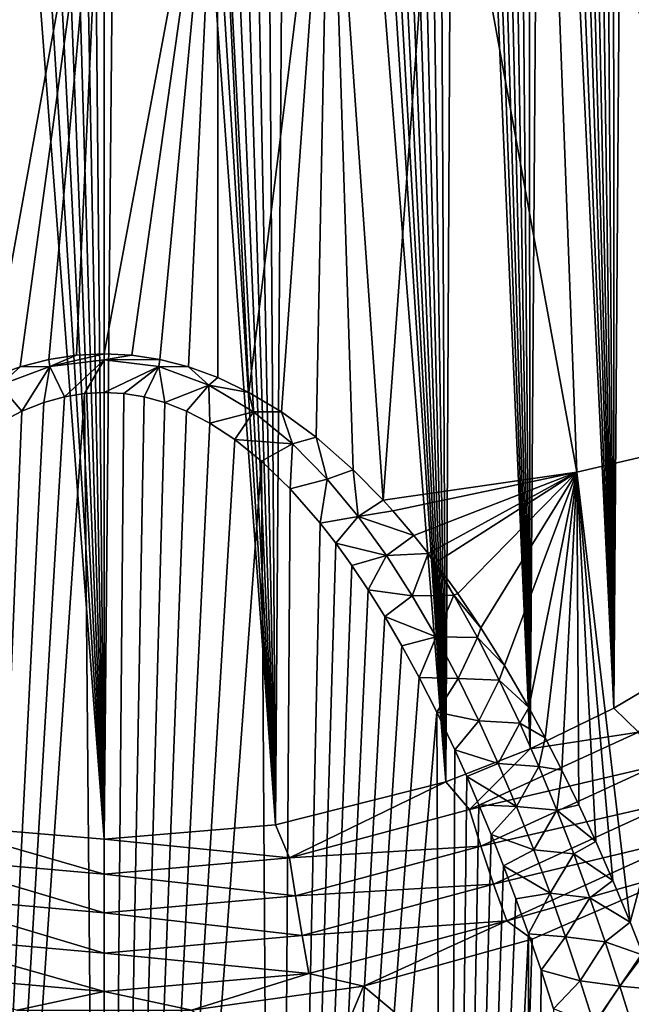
# Model space of a CAD drawing. Header units: metres. Extents: x -109 to 109, y -452 to 89.
# Tile 308 of 656: x -77.61 to -69.58, y -51.78 to -38.85. Entities that reach past the tile are written whole.
import ezdxf

# ---------------------------------------------------------------- set-up
doc = ezdxf.new("R2010")
doc.units = ezdxf.units.M
doc.layers.add('solid_K244270000C71_000', color=7, linetype='CONTINUOUS')

msp = doc.modelspace()

# ---------------------------------------------------------------- linework, layer by layer
at = {"layer": 'solid_K244270000C71_000'}
for points in [[(-76.499825, -49.61145, 59.438499), (-77.02253, -21.967085, 38.616474), (-77.295364, -22.027807, 38.674747)], [(-76.499825, -49.61145, 59.438499), (-76.759125, -21.932333, 38.583126), (-77.02253, -21.967085, 38.616474)], [(-76.499825, -49.61145, 59.438499), (-76.500069, -21.921095, 38.572323), (-76.759125, -21.932333, 38.583126)], [(-76.499825, -49.61145, 59.438499), (-76.241013, -21.932322, 38.583115), (-76.500069, -21.921095, 38.572323)], [(-76.499825, -49.61145, 59.438499), (-74.250427, -49.424332, 59.474205), (-76.241013, -21.932322, 38.583115)], [(-74.250427, -49.424332, 59.474205), (-75.977615, -21.967058, 38.616451), (-76.241013, -21.932322, 38.583115)], [(-74.250427, -49.424332, 59.474205), (-75.704788, -22.027769, 38.674713), (-75.977615, -21.967058, 38.616451)], [(-76.499825, -49.61145, 59.438499), (-77.295364, -22.027807, 38.674747), (-77.581741, -22.118715, 38.761978)], [(-74.250427, -49.424332, 59.474205), (-75.418404, -22.118662, 38.761925), (-75.704788, -22.027769, 38.674713)], [(-76.499825, -49.61145, 59.438499), (-77.581741, -22.118715, 38.761978), (-77.88681, -22.246502, 38.884525)], [(-74.250427, -49.424332, 59.474205), (-75.113342, -22.246431, 38.884457), (-75.418404, -22.118662, 38.761925)], [(-76.499825, -49.61145, 59.438499), (-77.88681, -22.246502, 38.884525), (-78.214256, -22.419508, 39.050346)], [(-74.250427, -49.424332, 59.474205), (-74.785889, -22.41942, 39.050262), (-75.113342, -22.246431, 38.884457)], [(-76.499825, -49.61145, 59.438499), (-78.214256, -22.419508, 39.050346), (-78.565681, -22.647429, 39.268559)], [(-74.250427, -49.424332, 59.474205), (-74.434479, -22.647318, 39.268452), (-74.785889, -22.41942, 39.050262)], [(-78.749313, -49.424377, 59.474197), (-76.499825, -49.61145, 59.438499), (-78.565681, -22.647429, 39.268559)], [(-74.250427, -49.424332, 59.474205), (-74.059624, -22.939535, 39.547871), (-74.434479, -22.647318, 39.268452)], [(-74.250427, -49.424332, 59.474205), (-72.013779, -48.856556, 59.580891), (-74.059624, -22.939535, 39.547871)], [(-72.013779, -48.856556, 59.580891), (-73.663483, -23.30505, 39.896812), (-74.059624, -22.939535, 39.547871)], [(-72.013779, -48.856556, 59.580891), (-73.457947, -23.518053, 40.099918), (-73.663483, -23.30505, 39.896812)], [(-72.013779, -48.856556, 59.580891), (-73.247726, -23.753538, 40.324116), (-73.457947, -23.518053, 40.099918)], [(-72.013779, -48.856556, 59.580891), (-73.032928, -24.012554, 40.570393), (-73.247726, -23.753538, 40.324116)], [(-72.013779, -48.856556, 59.580891), (-72.813721, -24.296467, 40.839989), (-73.032928, -24.012554, 40.570393)], [(-72.013779, -48.856556, 59.580891), (-72.590332, -24.607534, 41.134777), (-72.813721, -24.296467, 40.839989)], [(-72.013779, -48.856556, 59.580891), (-72.362885, -24.946579, 41.455574), (-72.590332, -24.607534, 41.134777)], [(-72.013779, -48.856556, 59.580891), (-72.131676, -25.316481, 41.80471), (-72.362885, -24.946579, 41.455574)], [(-72.013779, -48.856556, 59.580891), (-71.896912, -25.718731, 42.183472), (-72.131676, -25.316481, 41.80471)], [(-72.013779, -48.856556, 59.580891), (-70.905151, -48.424351, 59.660351), (-71.896912, -25.718731, 42.183472)], [(-70.905151, -48.424351, 59.660351), (-71.738541, -26.005939, 42.453323), (-71.896912, -25.718731, 42.183472)], [(-70.905151, -48.424351, 59.660351), (-71.578773, -26.309101, 42.737633), (-71.738541, -26.005939, 42.453323)], [(-70.905151, -48.424351, 59.660351), (-71.417778, -26.629747, 43.037571), (-71.578773, -26.309101, 42.737633)], [(-70.905151, -48.424351, 59.660351), (-71.255531, -26.967297, 43.352768), (-71.417778, -26.629747, 43.037571)], [(-70.905151, -48.424351, 59.660351), (-71.092308, -27.324009, 43.684879), (-71.255531, -26.967297, 43.352768)], [(-70.905151, -48.424351, 59.660351), (-70.928116, -27.69982, 44.033913), (-71.092308, -27.324009, 43.684879)], [(-70.905151, -48.424351, 59.660351), (-70.763138, -28.095739, 44.400612), (-70.928116, -27.69982, 44.033913)], [(-70.905151, -48.424351, 59.660351), (-69.806503, -47.888908, 59.756741), (-70.763138, -28.095739, 44.400612)], [(-69.806503, -47.888908, 59.756741), (-70.597672, -28.513893, 44.786499), (-70.763138, -28.095739, 44.400612)], [(-69.806503, -47.888908, 59.756741), (-70.431648, -28.953487, 45.191055), (-70.597672, -28.513893, 44.786499)], [(-69.806503, -47.888908, 59.756741), (-70.307076, -29.299076, 45.507984), (-70.431648, -28.953487, 45.191055)], [(-69.806503, -47.888908, 59.756741), (-70.182541, -29.658915, 45.836929), (-70.307076, -29.299076, 45.507984)], [(-69.806503, -47.888908, 59.756741), (-70.057945, -30.032198, 46.177353), (-70.182541, -29.658915, 45.836929)], [(-69.806503, -47.888908, 59.756741), (-69.933601, -30.420607, 46.530376), (-70.057945, -30.032198, 46.177353)], [(-69.806503, -47.888908, 59.756741), (-69.809792, -30.825558, 46.896931), (-69.933601, -30.420607, 46.530376)], [(-69.806503, -47.888908, 59.756741), (-69.686241, -31.245731, 47.276157), (-69.809792, -30.825558, 46.896931)], [(-69.806503, -47.888908, 59.756741), (-68.721283, -47.246174, 59.869385), (-69.686241, -31.245731, 47.276157)], [(-68.721283, -47.246174, 59.869385), (-69.563271, -31.682528, 47.668945), (-69.686241, -31.245731, 47.276157)], [(-67.859665, -44.220345, 9.486009), (-70.674515, -34.685658, 5.929994), (-69.31189, -34.340561, 6.422843)], [(-70.290756, -44.792595, 8.668748), (-72.086838, -34.957169, 5.542238), (-70.674515, -34.685658, 5.929994)], [(-67.859665, -44.220345, 9.486009), (-70.290756, -44.792595, 8.668748), (-70.674515, -34.685658, 5.929994)], [(-72.836311, -45.160713, 8.120708), (-73.536812, -35.152775, 5.262882), (-72.086838, -34.957169, 5.542238)], [(-70.290756, -44.792595, 8.668748), (-72.836311, -45.160713, 8.120708), (-72.086838, -34.957169, 5.542238)], [(-74.600365, -43.743526, 7.42048), (-75.012062, -35.270809, 5.09431), (-73.536812, -35.152775, 5.262882)], [(-74.17244, -44.000366, 7.547208), (-74.600365, -43.743526, 7.42048), (-73.536812, -35.152775, 5.262882)], [(-73.718086, -44.332932, 7.711383), (-74.17244, -44.000366, 7.547208), (-73.536812, -35.152775, 5.262882)], [(-73.232018, -44.758503, 7.921737), (-73.718086, -44.332932, 7.711383), (-73.536812, -35.152775, 5.262882)], [(-72.836311, -45.160713, 8.120708), (-73.232018, -44.758503, 7.921737), (-73.536812, -35.152775, 5.262882)], [(-77.993515, -43.549206, 7.324624), (-77.987938, -35.270809, 5.09431), (-76.5, -35.310268, 5.03796)], [(-76.499939, -43.237228, 7.170735), (-76.5, -35.310268, 5.03796), (-75.012062, -35.270809, 5.09431)], [(-76.137505, -43.255322, 7.179698), (-76.499939, -43.237228, 7.170735), (-75.012062, -35.270809, 5.09431)], [(-75.770691, -43.311394, 7.207308), (-76.137505, -43.255322, 7.179698), (-75.012062, -35.270809, 5.09431)], [(-75.394913, -43.407673, 7.254805), (-75.770691, -43.311394, 7.207308), (-75.012062, -35.270809, 5.09431)], [(-75.006348, -43.549267, 7.324653), (-75.394913, -43.407673, 7.254805), (-75.012062, -35.270809, 5.09431)], [(-74.600365, -43.743526, 7.42048), (-75.006348, -43.549267, 7.324653), (-75.012062, -35.270809, 5.09431)], [(-77.604958, -43.407639, 7.254786), (-77.993515, -43.549206, 7.324624), (-76.5, -35.310268, 5.03796)], [(-77.229187, -43.311363, 7.207294), (-77.604958, -43.407639, 7.254786), (-76.5, -35.310268, 5.03796)], [(-76.862373, -43.25531, 7.179692), (-77.229187, -43.311363, 7.207294), (-76.5, -35.310268, 5.03796)], [(-76.499939, -43.237228, 7.170735), (-76.862373, -43.25531, 7.179692), (-76.5, -35.310268, 5.03796)], [(-77.215157, -43.405167, 7.237979), (-77.604958, -43.407639, 7.254786), (-77.229187, -43.311363, 7.207294)], [(-77.215157, -43.405167, 7.237979), (-77.229187, -43.311363, 7.207294), (-76.862373, -43.25531, 7.179692)], [(-77.215157, -43.405167, 7.237979), (-76.862373, -43.25531, 7.179692), (-76.499939, -43.237228, 7.170735)], [(-77.215157, -43.405167, 7.237979), (-76.499939, -43.237228, 7.170735), (-76.500008, -43.316132, 7.196616)], [(-77.215157, -43.405167, 7.237979), (-76.500008, -43.316132, 7.196616), (-77.022385, -43.80077, 7.434679)], [(-76.500008, -43.316132, 7.196616), (-76.758987, -43.757565, 7.413439), (-77.022385, -43.80077, 7.434679)], [(-76.500008, -43.316132, 7.196616), (-76.499931, -43.74358, 7.40658), (-76.758987, -43.757565, 7.413439)], [(-76.500008, -43.316132, 7.196616), (-76.499939, -43.237228, 7.170735), (-76.137505, -43.255322, 7.179698)], [(-76.500008, -43.316132, 7.196616), (-76.137505, -43.255322, 7.179698), (-75.770691, -43.311394, 7.207308)], [(-76.500008, -43.316132, 7.196616), (-75.770691, -43.311394, 7.207308), (-75.784851, -43.405151, 7.237974)], [(-76.500008, -43.316132, 7.196616), (-75.784851, -43.405151, 7.237974), (-76.499931, -43.74358, 7.40658)], [(-75.784851, -43.405151, 7.237974), (-75.770691, -43.311394, 7.207308), (-75.394913, -43.407673, 7.254805)], [(-77.875381, -43.648621, 7.351426), (-77.993515, -43.549206, 7.324624), (-77.604958, -43.407639, 7.254786)], [(-77.875381, -43.648621, 7.351426), (-77.604958, -43.407639, 7.254786), (-77.215157, -43.405167, 7.237979)], [(-77.875381, -43.648621, 7.351426), (-77.215157, -43.405167, 7.237979), (-77.581596, -43.989323, 7.527385)], [(-77.215157, -43.405167, 7.237979), (-77.295212, -43.876282, 7.471802), (-77.581596, -43.989323, 7.527385)], [(-77.215157, -43.405167, 7.237979), (-77.022385, -43.80077, 7.434679), (-77.295212, -43.876282, 7.471802)], [(-75.784851, -43.405151, 7.237974), (-76.240875, -43.757576, 7.413445), (-76.499931, -43.74358, 7.40658)], [(-75.784851, -43.405151, 7.237974), (-75.97747, -43.800804, 7.434696), (-76.240875, -43.757576, 7.413445)], [(-75.784851, -43.405151, 7.237974), (-75.704636, -43.876331, 7.471826), (-75.97747, -43.800804, 7.434696)], [(-75.784851, -43.405151, 7.237974), (-75.394913, -43.407673, 7.254805), (-75.124611, -43.648586, 7.351414)], [(-75.784851, -43.405151, 7.237974), (-75.124611, -43.648586, 7.351414), (-75.704636, -43.876331, 7.471826)], [(-75.124611, -43.648586, 7.351414), (-75.394913, -43.407673, 7.254805), (-75.006348, -43.549267, 7.324653)], [(-75.124611, -43.648586, 7.351414), (-75.006348, -43.549267, 7.324653), (-74.600365, -43.743526, 7.42048)], [(-77.875381, -43.648621, 7.351426), (-77.581596, -43.989323, 7.527385), (-77.886658, -44.148163, 7.605539)], [(-75.124611, -43.648586, 7.351414), (-75.418259, -43.989391, 7.527418), (-75.704636, -43.876331, 7.471826)], [(-75.124611, -43.648586, 7.351414), (-75.11319, -44.148254, 7.605583), (-75.418259, -43.989391, 7.527418)], [(-75.124611, -43.648586, 7.351414), (-74.600365, -43.743526, 7.42048), (-74.540291, -43.999622, 7.515822)], [(-75.124611, -43.648586, 7.351414), (-74.540291, -43.999622, 7.515822), (-75.11319, -44.148254, 7.605583)], [(-78.749573, -72.791588, 26.102304), (-77.022385, -43.80077, 7.434679), (-76.758987, -43.757565, 7.413439)], [(-76.500175, -72.822037, 26.29035), (-78.749573, -72.791588, 26.102304), (-76.758987, -43.757565, 7.413439)], [(-78.749573, -72.791588, 26.102304), (-77.295212, -43.876282, 7.471802), (-77.022385, -43.80077, 7.434679)], [(-76.500175, -72.822037, 26.29035), (-76.758987, -43.757565, 7.413439), (-76.499931, -43.74358, 7.40658)], [(-76.500175, -72.822037, 26.29035), (-76.499931, -43.74358, 7.40658), (-76.240875, -43.757576, 7.413445)], [(-76.500175, -72.822037, 26.29035), (-76.240875, -43.757576, 7.413445), (-75.97747, -43.800804, 7.434696)], [(-76.500175, -72.822037, 26.29035), (-75.97747, -43.800804, 7.434696), (-75.704636, -43.876331, 7.471826)], [(-74.540291, -43.999622, 7.515822), (-74.600365, -43.743526, 7.42048), (-74.17244, -44.000366, 7.547208)], [(-78.749573, -72.791588, 26.102304), (-77.581596, -43.989323, 7.527385), (-77.295212, -43.876282, 7.471802)], [(-76.500175, -72.822037, 26.29035), (-75.704636, -43.876331, 7.471826), (-75.418259, -43.989391, 7.527418)], [(-78.749573, -72.791588, 26.102304), (-77.886658, -44.148163, 7.605539), (-77.581596, -43.989323, 7.527385)], [(-76.500175, -72.822037, 26.29035), (-75.418259, -43.989391, 7.527418), (-75.11319, -44.148254, 7.605583)], [(-74.540291, -43.999622, 7.515822), (-74.785744, -44.363247, 7.711441), (-75.11319, -44.148254, 7.605583)], [(-74.540291, -43.999622, 7.515822), (-74.027016, -44.419106, 7.71343), (-74.785744, -44.363247, 7.711441)], [(-74.540291, -43.999622, 7.515822), (-74.17244, -44.000366, 7.547208), (-74.027016, -44.419106, 7.71343)], [(-74.027016, -44.419106, 7.71343), (-74.17244, -44.000366, 7.547208), (-73.718086, -44.332932, 7.711383)], [(-76.500175, -72.822037, 26.29035), (-75.11319, -44.148254, 7.605583), (-74.785744, -44.363247, 7.711441)], [(-69.591133, -50.70153, 10.896952), (-70.290756, -44.792595, 8.668748), (-67.859665, -44.220345, 9.486009)], [(-69.419868, -51.132759, 11.116822), (-69.591133, -50.70153, 10.896952), (-67.859665, -44.220345, 9.486009)], [(-74.027016, -44.419106, 7.71343), (-73.718086, -44.332932, 7.711383), (-73.572189, -44.882252, 7.932884)], [(-73.572189, -44.882252, 7.932884), (-73.718086, -44.332932, 7.711383), (-73.232018, -44.758503, 7.921737)], [(-76.500175, -72.822037, 26.29035), (-74.785744, -44.363247, 7.711441), (-74.434319, -44.646252, 7.850984)], [(-74.027016, -44.419106, 7.71343), (-74.434319, -44.646252, 7.850984), (-74.785744, -44.363247, 7.711441)], [(-74.027016, -44.419106, 7.71343), (-74.059448, -45.008808, 8.030034), (-74.434319, -44.646252, 7.850984)], [(-74.027016, -44.419106, 7.71343), (-73.572189, -44.882252, 7.932884), (-74.059448, -45.008808, 8.030034)], [(-74.250687, -72.791595, 26.102348), (-76.500175, -72.822037, 26.29035), (-74.434319, -44.646252, 7.850984)], [(-74.250687, -72.791595, 26.102348), (-74.434319, -44.646252, 7.850984), (-74.059448, -45.008808, 8.030034)], [(-73.572189, -44.882252, 7.932884), (-73.232018, -44.758503, 7.921737), (-73.164246, -45.374649, 8.167548)], [(-73.164246, -45.374649, 8.167548), (-73.232018, -44.758503, 7.921737), (-72.836311, -45.160713, 8.120708)], [(-72.709717, -45.300076, 8.189734), (-72.836311, -45.160713, 8.120708), (-70.290756, -44.792595, 8.668748)], [(-72.434158, -45.622616, 8.349505), (-72.709717, -45.300076, 8.189734), (-70.290756, -44.792595, 8.668748)], [(-72.246086, -45.857468, 8.466004), (-72.434158, -45.622616, 8.349505), (-70.290756, -44.792595, 8.668748)], [(-72.149246, -45.983803, 8.528617), (-72.246086, -45.857468, 8.466004), (-70.290756, -44.792595, 8.668748)], [(-71.855164, -46.386234, 8.72861), (-72.149246, -45.983803, 8.528617), (-70.290756, -44.792595, 8.668748)], [(-71.552666, -46.834824, 8.951735), (-71.855164, -46.386234, 8.72861), (-70.290756, -44.792595, 8.668748)], [(-71.241966, -47.331974, 9.199642), (-71.552666, -46.834824, 8.951735), (-70.290756, -44.792595, 8.668748)], [(-70.923691, -47.882015, 9.474627), (-71.241966, -47.331974, 9.199642), (-70.290756, -44.792595, 8.668748)], [(-70.707764, -48.280834, 9.674352), (-70.923691, -47.882015, 9.474627), (-70.290756, -44.792595, 8.668748)], [(-70.488907, -48.705803, 9.887769), (-70.707764, -48.280834, 9.674352), (-70.290756, -44.792595, 8.668748)], [(-70.267471, -49.158783, 10.115822), (-70.488907, -48.705803, 9.887769), (-70.290756, -44.792595, 8.668748)], [(-70.043922, -49.64193, 10.359571), (-70.267471, -49.158783, 10.115822), (-70.290756, -44.792595, 8.668748)], [(-69.818199, -50.154842, 10.619378), (-70.043922, -49.64193, 10.359571), (-70.290756, -44.792595, 8.668748)], [(-69.591133, -50.70153, 10.896952), (-69.818199, -50.154842, 10.619378), (-70.290756, -44.792595, 8.668748)], [(-73.572189, -44.882252, 7.932884), (-73.663307, -45.461758, 8.25418), (-74.059448, -45.008808, 8.030034)], [(-73.572189, -44.882252, 7.932884), (-73.164246, -45.374649, 8.167548), (-73.663307, -45.461758, 8.25418)], [(-74.250687, -72.791595, 26.102348), (-74.059448, -45.008808, 8.030034), (-73.663307, -45.461758, 8.25418)], [(-73.164246, -45.374649, 8.167548), (-72.836311, -45.160713, 8.120708), (-72.709717, -45.300076, 8.189734)], [(-73.164246, -45.374649, 8.167548), (-73.457771, -45.725483, 8.384879), (-73.663307, -45.461758, 8.25418)], [(-73.164246, -45.374649, 8.167548), (-72.794235, -45.887543, 8.413343), (-73.457771, -45.725483, 8.384879)], [(-73.164246, -45.374649, 8.167548), (-72.709717, -45.300076, 8.189734), (-72.434158, -45.622616, 8.349505)], [(-73.164246, -45.374649, 8.167548), (-72.434158, -45.622616, 8.349505), (-72.794235, -45.887543, 8.413343)], [(-74.250687, -72.791595, 26.102348), (-73.663307, -45.461758, 8.25418), (-73.457771, -45.725483, 8.384879)], [(-72.794235, -45.887543, 8.413343), (-72.434158, -45.622616, 8.349505), (-72.246086, -45.857468, 8.466004)], [(-74.250687, -72.791595, 26.102348), (-73.457771, -45.725483, 8.384879), (-73.247543, -46.016716, 8.529492)], [(-72.794235, -45.887543, 8.413343), (-73.247543, -46.016716, 8.529492), (-73.457771, -45.725483, 8.384879)], [(-72.794235, -45.887543, 8.413343), (-73.032753, -46.33675, 8.688663), (-73.247543, -46.016716, 8.529492)], [(-72.794235, -45.887543, 8.413343), (-72.455254, -46.415276, 8.667606), (-73.032753, -46.33675, 8.688663)], [(-72.794235, -45.887543, 8.413343), (-72.246086, -45.857468, 8.466004), (-72.455254, -46.415276, 8.667606)], [(-71.907707, -46.408302, 8.724056), (-72.455254, -46.415276, 8.667606), (-72.246086, -45.857468, 8.466004)], [(-71.907707, -46.408302, 8.724056), (-72.246086, -45.857468, 8.466004), (-72.149246, -45.983803, 8.528617)], [(-74.250687, -72.791595, 26.102348), (-73.247543, -46.016716, 8.529492), (-73.032753, -46.33675, 8.688663)], [(-71.907707, -46.408302, 8.724056), (-72.149246, -45.983803, 8.528617), (-71.855164, -46.386234, 8.72861)], [(-74.250687, -72.791595, 26.102348), (-73.032753, -46.33675, 8.688663), (-72.813553, -46.687202, 8.863256)], [(-72.455254, -46.415276, 8.667606), (-72.813553, -46.687202, 8.863256), (-73.032753, -46.33675, 8.688663)], [(-72.455254, -46.415276, 8.667606), (-72.142349, -46.954292, 8.928678), (-72.813553, -46.687202, 8.863256)], [(-71.907707, -46.408302, 8.724056), (-72.142349, -46.954292, 8.928678), (-72.455254, -46.415276, 8.667606)], [(-71.907707, -46.408302, 8.724056), (-71.59816, -46.962841, 8.985628), (-72.142349, -46.954292, 8.928678)], [(-71.907707, -46.408302, 8.724056), (-71.855164, -46.386234, 8.72861), (-71.552666, -46.834824, 8.951735)], [(-71.907707, -46.408302, 8.724056), (-71.552666, -46.834824, 8.951735), (-71.59816, -46.962841, 8.985628)], [(-74.250687, -72.791595, 26.102348), (-72.813553, -46.687202, 8.863256), (-72.590157, -47.070621, 9.054749)], [(-72.142349, -46.954292, 8.928678), (-72.590157, -47.070621, 9.054749), (-72.813553, -46.687202, 8.863256)], [(-71.59816, -46.962841, 8.985628), (-71.552666, -46.834824, 8.951735), (-71.241966, -47.331974, 9.199642)], [(-74.250687, -72.791595, 26.102348), (-72.590157, -47.070621, 9.054749), (-72.362717, -47.488049, 9.263634)], [(-72.142349, -46.954292, 8.928678), (-72.362717, -47.488049, 9.263634), (-72.590157, -47.070621, 9.054749)], [(-72.142349, -46.954292, 8.928678), (-71.851578, -47.501995, 9.195324), (-72.362717, -47.488049, 9.263634)], [(-71.59816, -46.962841, 8.985628), (-71.851578, -47.501995, 9.195324), (-72.142349, -46.954292, 8.928678)], [(-71.59816, -46.962841, 8.985628), (-71.310837, -47.523369, 9.251796), (-71.851578, -47.501995, 9.195324)], [(-71.59816, -46.962841, 8.985628), (-71.241966, -47.331974, 9.199642), (-71.310837, -47.523369, 9.251796)], [(-69.481583, -48.20512, 60.067581), (-68.721283, -47.246174, 59.869385), (-69.806503, -47.888908, 59.756741)], [(-71.310837, -47.523369, 9.251796), (-71.241966, -47.331974, 9.199642), (-70.923691, -47.882015, 9.474627)], [(-74.250687, -72.791595, 26.102348), (-72.362717, -47.488049, 9.263634), (-72.131516, -47.942654, 9.491823)], [(-71.851578, -47.501995, 9.195324), (-72.131516, -47.942654, 9.491823), (-72.362717, -47.488049, 9.263634)], [(-71.851578, -47.501995, 9.195324), (-71.580002, -48.056614, 9.466728), (-72.131516, -47.942654, 9.491823)], [(-71.310837, -47.523369, 9.251796), (-71.580002, -48.056614, 9.466728), (-71.851578, -47.501995, 9.195324)], [(-71.310837, -47.523369, 9.251796), (-71.042618, -48.088615, 9.521953), (-71.580002, -48.056614, 9.466728)], [(-71.310837, -47.523369, 9.251796), (-70.923691, -47.882015, 9.474627), (-71.042618, -48.088615, 9.521953)], [(-72.013924, -72.697655, 25.532331), (-74.250687, -72.791595, 26.102348), (-72.131516, -47.942654, 9.491823)], [(-72.013924, -72.697655, 25.532331), (-72.131516, -47.942654, 9.491823), (-71.896751, -48.436165, 9.740278)], [(-71.580002, -48.056614, 9.466728), (-71.896751, -48.436165, 9.740278), (-72.131516, -47.942654, 9.491823)], [(-71.042618, -48.088615, 9.521953), (-70.923691, -47.882015, 9.474627), (-70.707764, -48.280834, 9.674352)], [(-69.481583, -48.20512, 60.067581), (-69.806503, -47.888908, 59.756741), (-70.905151, -48.424351, 59.660351)], [(-71.580002, -48.056614, 9.466728), (-71.325233, -48.616772, 9.742246), (-71.896751, -48.436165, 9.740278)], [(-71.042618, -48.088615, 9.521953), (-71.325233, -48.616772, 9.742246), (-71.580002, -48.056614, 9.466728)], [(-71.042618, -48.088615, 9.521953), (-70.791168, -48.657692, 9.795684), (-71.325233, -48.616772, 9.742246)], [(-71.042618, -48.088615, 9.521953), (-70.707764, -48.280834, 9.674352), (-70.791168, -48.657692, 9.795684)], [(-71.704285, -49.221836, 59.869213), (-69.481583, -48.20512, 60.067581), (-70.905151, -48.424351, 59.660351)], [(-69.267845, -48.654247, 60.241013), (-69.481583, -48.20512, 60.067581), (-71.704285, -49.221836, 59.869213)], [(-70.791168, -48.657692, 9.795684), (-70.707764, -48.280834, 9.674352), (-70.488907, -48.705803, 9.887769)], [(-72.013924, -72.697655, 25.532331), (-71.896751, -48.436165, 9.740278), (-71.73838, -48.787979, 9.917876)], [(-71.704285, -49.221836, 59.869213), (-70.905151, -48.424351, 59.660351), (-72.013779, -48.856556, 59.580891)], [(-71.325233, -48.616772, 9.742246), (-71.73838, -48.787979, 9.917876), (-71.896751, -48.436165, 9.740278)], [(-71.325233, -48.616772, 9.742246), (-71.085434, -49.181488, 10.021435), (-71.73838, -48.787979, 9.917876)], [(-70.791168, -48.657692, 9.795684), (-71.085434, -49.181488, 10.021435), (-71.325233, -48.616772, 9.742246)], [(-71.553261, -49.703548, 60.019615), (-69.267845, -48.654247, 60.241013), (-71.704285, -49.221836, 59.869213)], [(-69.028152, -49.121746, 60.279396), (-69.267845, -48.654247, 60.241013), (-71.553261, -49.703548, 60.019615)], [(-70.791168, -48.657692, 9.795684), (-70.554558, -49.229885, 10.072653), (-71.085434, -49.181488, 10.021435)], [(-70.791168, -48.657692, 9.795684), (-70.488907, -48.705803, 9.887769), (-70.554558, -49.229885, 10.072653)], [(-70.554558, -49.229885, 10.072653), (-70.488907, -48.705803, 9.887769), (-70.267471, -49.158783, 10.115822)], [(-74.065033, -49.854671, 59.74136), (-72.013779, -48.856556, 59.580891), (-74.250427, -49.424332, 59.474205)], [(-74.065033, -49.854671, 59.74136), (-71.704285, -49.221836, 59.869213), (-72.013779, -48.856556, 59.580891)], [(-72.013924, -72.697655, 25.532331), (-71.73838, -48.787979, 9.917876), (-71.578621, -49.15884, 10.105517)], [(-71.085434, -49.181488, 10.021435), (-71.578621, -49.15884, 10.105517), (-71.73838, -48.787979, 9.917876)], [(-71.385262, -50.202614, 60.033417), (-69.028152, -49.121746, 60.279396), (-71.553261, -49.703548, 60.019615)], [(-68.779144, -49.575184, 60.180069), (-69.028152, -49.121746, 60.279396), (-71.385262, -50.202614, 60.033417)], [(-71.553261, -49.703548, 60.019615), (-71.704285, -49.221836, 59.869213), (-74.065033, -49.854671, 59.74136)], [(-72.013924, -72.697655, 25.532331), (-71.578621, -49.15884, 10.105517), (-71.417633, -49.550365, 10.304247)], [(-71.085434, -49.181488, 10.021435), (-71.417633, -49.550365, 10.304247), (-71.578621, -49.15884, 10.105517)], [(-71.085434, -49.181488, 10.021435), (-70.859009, -49.749924, 10.303916), (-71.417633, -49.550365, 10.304247)], [(-70.554558, -49.229885, 10.072653), (-70.859009, -49.749924, 10.303916), (-71.085434, -49.181488, 10.021435)], [(-70.554558, -49.229885, 10.072653), (-70.331245, -49.804642, 10.352605), (-70.859009, -49.749924, 10.303916)], [(-70.554558, -49.229885, 10.072653), (-70.267471, -49.158783, 10.115822), (-70.043922, -49.64193, 10.359571)], [(-70.554558, -49.229885, 10.072653), (-70.043922, -49.64193, 10.359571), (-70.331245, -49.804642, 10.352605)], [(-78.934975, -49.854671, 59.74136), (-76.5, -50.069725, 59.697155), (-78.749313, -49.424377, 59.474197)], [(-76.5, -50.069725, 59.697155), (-76.499825, -49.61145, 59.438499), (-78.749313, -49.424377, 59.474197)], [(-74.065033, -49.854671, 59.74136), (-74.250427, -49.424332, 59.474205), (-76.499825, -49.61145, 59.438499)], [(-76.5, -50.069725, 59.697155), (-74.065033, -49.854671, 59.74136), (-76.499825, -49.61145, 59.438499)], [(-72.013924, -72.697655, 25.532331), (-71.417633, -49.550365, 10.304247), (-71.255386, -49.962006, 10.513638)], [(-70.859009, -49.749924, 10.303916), (-71.255386, -49.962006, 10.513638), (-71.417633, -49.550365, 10.304247)], [(-71.211952, -50.684406, 59.909664), (-68.779144, -49.575184, 60.180069), (-71.385262, -50.202614, 60.033417)], [(-71.211952, -50.684406, 59.909664), (-68.643349, -49.954361, 59.988613), (-68.779144, -49.575184, 60.180069)], [(-70.331245, -49.804642, 10.352605), (-70.043922, -49.64193, 10.359571), (-69.818199, -50.154842, 10.619378)], [(-73.986717, -50.357666, 59.876793), (-71.553261, -49.703548, 60.019615), (-74.065033, -49.854671, 59.74136)], [(-71.385262, -50.202614, 60.033417), (-71.553261, -49.703548, 60.019615), (-73.986717, -50.357666, 59.876793)], [(-70.859009, -49.749924, 10.303916), (-70.64476, -50.321495, 10.589438), (-71.255386, -49.962006, 10.513638)], [(-70.331245, -49.804642, 10.352605), (-70.64476, -50.321495, 10.589438), (-70.859009, -49.749924, 10.303916)], [(-79.01329, -50.357666, 59.876793), (-76.5, -50.580132, 59.827381), (-78.934975, -49.854671, 59.74136)], [(-76.5, -50.580132, 59.827381), (-76.5, -50.069725, 59.697155), (-78.934975, -49.854671, 59.74136)], [(-73.986717, -50.357666, 59.876793), (-74.065033, -49.854671, 59.74136), (-76.5, -50.069725, 59.697155)], [(-70.331245, -49.804642, 10.352605), (-70.120003, -50.381531, 10.635351), (-70.64476, -50.321495, 10.589438)], [(-70.331245, -49.804642, 10.352605), (-69.818199, -50.154842, 10.619378), (-70.120003, -50.381531, 10.635351)], [(-72.013924, -72.697655, 25.532331), (-71.255386, -49.962006, 10.513638), (-71.092171, -50.396095, 10.735253)], [(-70.64476, -50.321495, 10.589438), (-71.092171, -50.396095, 10.735253), (-71.255386, -49.962006, 10.513638)], [(-71.211952, -50.684406, 59.909664), (-70.880127, -50.924042, 59.760262), (-68.643349, -49.954361, 59.988613)], [(-68.643349, -49.954361, 59.988613), (-70.952713, -53.336498, 58.188652), (-68.350235, -53.954803, 57.305618)], [(-68.643349, -49.954361, 59.988613), (-70.880127, -50.924042, 59.760262), (-70.952713, -53.336498, 58.188652)], [(-76.5, -50.580132, 59.827381), (-73.986717, -50.357666, 59.876793), (-76.5, -50.069725, 59.697155)], [(-70.120003, -50.381531, 10.635351), (-69.818199, -50.154842, 10.619378), (-69.591133, -50.70153, 10.896952)], [(-73.900032, -50.877239, 59.874733), (-71.385262, -50.202614, 60.033417), (-73.986717, -50.357666, 59.876793)], [(-71.211952, -50.684406, 59.909664), (-71.385262, -50.202614, 60.033417), (-73.900032, -50.877239, 59.874733)], [(-79.099976, -50.877239, 59.874733), (-76.5, -51.106842, 59.819832), (-79.01329, -50.357666, 59.876793)], [(-76.5, -51.106842, 59.819832), (-76.5, -50.580132, 59.827381), (-79.01329, -50.357666, 59.876793)], [(-73.900032, -50.877239, 59.874733), (-73.986717, -50.357666, 59.876793), (-76.5, -50.580132, 59.827381)], [(-72.013924, -72.697655, 25.532331), (-71.092171, -50.396095, 10.735253), (-70.927979, -50.852619, 10.969025)], [(-70.64476, -50.321495, 10.589438), (-70.927979, -50.852619, 10.969025), (-71.092171, -50.396095, 10.735253)], [(-70.64476, -50.321495, 10.589438), (-70.441589, -50.895657, 10.877769), (-70.927979, -50.852619, 10.969025)], [(-70.120003, -50.381531, 10.635351), (-70.441589, -50.895657, 10.877769), (-70.64476, -50.321495, 10.589438)], [(-70.120003, -50.381531, 10.635351), (-69.919708, -50.960175, 10.920721), (-70.441589, -50.895657, 10.877769)], [(-70.120003, -50.381531, 10.635351), (-69.591133, -50.70153, 10.896952), (-69.919708, -50.960175, 10.920721)], [(-76.5, -51.106842, 59.819832), (-73.900032, -50.877239, 59.874733), (-76.5, -50.580132, 59.827381)], [(-73.810989, -51.377357, 59.735329), (-71.211952, -50.684406, 59.909664), (-73.900032, -50.877239, 59.874733)], [(-73.810989, -51.377357, 59.735329), (-73.094704, -51.543388, 59.610794), (-71.211952, -50.684406, 59.909664)], [(-71.211952, -50.684406, 59.909664), (-73.094704, -51.543388, 59.610794), (-70.880127, -50.924042, 59.760262)], [(-69.919708, -50.960175, 10.920721), (-69.591133, -50.70153, 10.896952), (-69.419868, -51.132759, 11.116822)], [(-79.189011, -51.377357, 59.735329), (-76.5, -51.613308, 59.675026), (-79.099976, -50.877239, 59.874733)], [(-76.5, -51.613308, 59.675026), (-76.5, -51.106842, 59.819832), (-79.099976, -50.877239, 59.874733)], [(-73.810989, -51.377357, 59.735329), (-73.900032, -50.877239, 59.874733), (-76.5, -51.106842, 59.819832)], [(-70.880127, -50.924042, 59.760262), (-73.094704, -51.543388, 59.610794), (-70.952713, -53.336498, 58.188652)], [(-70.905251, -72.624504, 25.099007), (-72.013924, -72.697655, 25.532331), (-70.927979, -50.852619, 10.969025)], [(-70.905251, -72.624504, 25.099007), (-70.927979, -50.852619, 10.969025), (-70.763008, -51.332619, 11.215652)], [(-70.441589, -50.895657, 10.877769), (-70.763008, -51.332619, 11.215652), (-70.927979, -50.852619, 10.969025)], [(-70.441589, -50.895657, 10.877769), (-70.248627, -51.472008, 11.168744), (-70.763008, -51.332619, 11.215652)], [(-69.919708, -50.960175, 10.920721), (-70.248627, -51.472008, 11.168744), (-70.441589, -50.895657, 10.877769)], [(-69.919708, -50.960175, 10.920721), (-69.729546, -51.540287, 11.208601), (-70.248627, -51.472008, 11.168744)], [(-69.919708, -50.960175, 10.920721), (-69.419868, -51.132759, 11.116822), (-69.729546, -51.540287, 11.208601)], [(-76.5, -51.613308, 59.675026), (-73.810989, -51.377357, 59.735329), (-76.5, -51.106842, 59.819832)], [(-69.729546, -51.540287, 11.208601), (-69.419868, -51.132759, 11.116822), (-69.24807, -51.58382, 11.34752)], [(-70.905251, -72.624504, 25.099007), (-70.763008, -51.332619, 11.215652), (-70.597549, -51.838253, 11.476608)], [(-70.248627, -51.472008, 11.168744), (-70.597549, -51.838253, 11.476608), (-70.763008, -51.332619, 11.215652)], [(-79.189011, -51.377357, 59.735329), (-77.645287, -51.855301, 59.534466), (-76.5, -51.613308, 59.675026)], [(-76.5, -51.613308, 59.675026), (-75.354713, -51.855301, 59.534466), (-73.810989, -51.377357, 59.735329)], [(-73.810989, -51.377357, 59.735329), (-75.354713, -51.855301, 59.534466), (-73.094704, -51.543388, 59.610794)], [(-73.094704, -51.543388, 59.610794), (-75.354713, -51.855301, 59.534466), (-73.69178, -52.95932, 58.727318)], [(-73.094704, -51.543388, 59.610794), (-73.69178, -52.95932, 58.727318), (-70.952713, -53.336498, 58.188652)], [(-70.248627, -51.472008, 11.168744), (-70.065125, -52.050201, 11.46223), (-70.597549, -51.838253, 11.476608)], [(-69.729546, -51.540287, 11.208601), (-70.065125, -52.050201, 11.46223), (-70.248627, -51.472008, 11.168744)], [(-69.729546, -51.540287, 11.208601), (-69.548721, -52.121613, 11.498883), (-70.065125, -52.050201, 11.46223)], [(-69.729546, -51.540287, 11.208601), (-69.24807, -51.58382, 11.34752), (-69.548721, -52.121613, 11.498883)], [(-76.5, -51.613308, 59.675026), (-77.645287, -51.855301, 59.534466), (-75.354713, -51.855301, 59.534466)]]:
    msp.add_3dface(points, dxfattribs=at)

doc.saveas('drawing.dxf')
